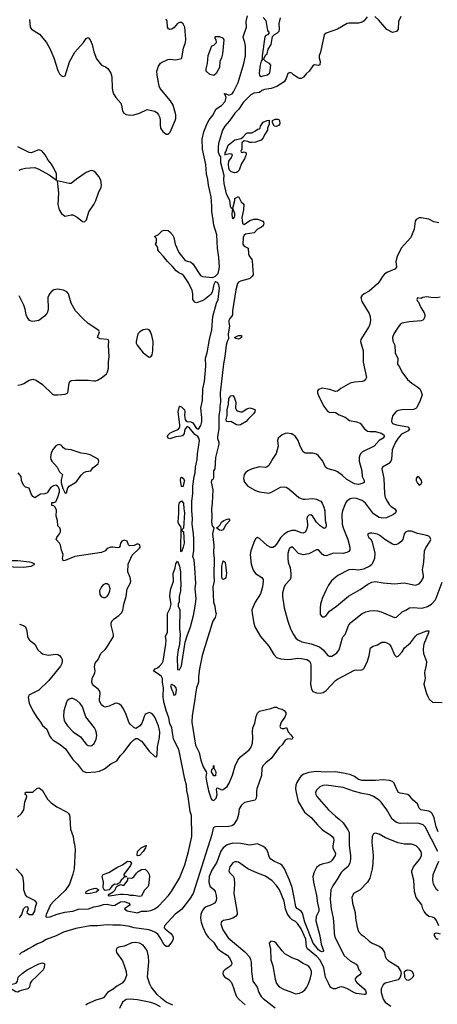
# Model space of a CAD drawing. Header units: inches. Extents: x 2001573 to 2220545, y 644482 to 846830.
# Tile 648 of 656: x 2137150 to 2141540, y 756766 to 767109. Entities that reach past the tile are written whole.
import ezdxf

# ---------------------------------------------------------------- set-up
doc = ezdxf.new("R2010")
doc.units = ezdxf.units.IN
doc.header["$MEASUREMENT"] = 0
for name, color, linetype in [('C1735', 7, 'Continuous'), ('C1736', 7, 'Continuous'), ('C1745', 7, 'Continuous'), ('C1746', 7, 'Continuous')]:
    doc.layers.add(name, color=color, linetype=linetype)

msp = doc.modelspace()

# ---------------------------------------------------------------- linework, layer by layer
at = {"layer": 'C1735', "color": 5}
for points, elevation in [([(2137129, 758731), (2137170, 758771), (2137193, 758810), (2137205, 758890), (2137226, 758950), (2137222, 758962), (2137208, 758970), (2137210, 758994), (2137290, 758994), (2137330, 759034), (2137350, 759042), (2137370, 759031), (2137390, 759011), (2137442, 758922), (2137482, 758882), (2137541, 758841), (2137650, 758784), (2137664, 758770), (2137674, 758754), (2137679, 758730), (2137686, 758606), (2137713, 758530), (2137721, 758470), (2137728, 758448), (2137733, 758393), (2137723, 758190), (2137710, 758135), (2137675, 758030), (2137630, 757962), (2137509, 757851), (2137474, 757810), (2137429, 757710), (2137424, 757690), (2137430, 757683), (2137470, 757684), (2137545, 757715), (2137624, 757736), (2137710, 757746), (2137770, 757766), (2137875, 757770), (2137930, 757789), (2137990, 757800), (2138030, 757815), (2138070, 757817), (2138130, 757806), (2138150, 757807), (2138210, 757842), (2138248, 757848), (2138298, 757830), (2138312, 757810), (2138251, 757770), (2138281, 757750), (2138390, 757729), (2138430, 757745), (2138486, 757746), (2138530, 757753), (2138570, 757770), (2138610, 757797), (2138716, 757910), (2138750, 757957), (2138830, 758090), (2138887, 758230), (2138926, 758370), (2138961, 758530), (2138957, 758750), (2138943, 758790), (2138922, 758950), (2138906, 759010), (2138903, 759070), (2138886, 759130), (2138826, 759430), (2138817, 759457), (2138768, 759550), (2138748, 759670), (2138730, 759715), (2138717, 759777), (2138690, 759852), (2138670, 759929), (2138660, 759990), (2138660, 760000)], 180), ([(2137242, 760000), (2137240, 759990), (2137249, 759930), (2137290, 759848), (2137330, 759784), (2137370, 759730), (2137390, 759694), (2137435, 759655), (2137465, 759585), (2137481, 759561), (2137502, 759542), (2137577, 759497), (2137631, 759451), (2137710, 759339), (2137757, 759290), (2137810, 759219), (2137850, 759201), (2137950, 759207), (2137990, 759214), (2138041, 759239), (2138110, 759292), (2138170, 759324), (2138210, 759381), (2138245, 759415), (2138322, 759518), (2138350, 759546), (2138370, 759558), (2138390, 759558), (2138430, 759531), (2138450, 759511), (2138475, 759470), (2138510, 759427), (2138570, 759371), (2138590, 759366), (2138596, 759390), (2138600, 759470), (2138620, 759570), (2138622, 759630), (2138610, 759693), (2138570, 759783), (2138550, 759812), (2138530, 759826), (2138510, 759830), (2138481, 759819), (2138470, 759810), (2138460, 759790), (2138450, 759755), (2138430, 759714), (2138410, 759689), (2138370, 759664), (2138350, 759673), (2138310, 759709), (2138296, 759730), (2138270, 759810), (2138242, 759870), (2138221, 759901), (2138200, 759920), (2138170, 759930), (2138150, 759927), (2138090, 759899), (2138050, 759888), (2138030, 759894), (2138010, 759911), (2137991, 759950), (2137989, 759971), (2137993, 760000)], 220), ([(2138996, 760000), (2138993, 759970), (2138964, 759796), (2138960, 759730), (2138997, 759490), (2139037, 759410), (2139053, 759330), (2139080, 759260), (2139111, 759210), (2139114, 759194), (2139107, 759153), (2139114, 759110), (2139134, 759010), (2139163, 758923), (2139170, 758915), (2139190, 758908), (2139215, 758930), (2139227, 758970), (2139218, 759022), (2139223, 759037), (2139230, 759042), (2139270, 759019), (2139290, 759023), (2139330, 759056), (2139351, 759090), (2139388, 759172), (2139415, 759270), (2139444, 759330), (2139470, 759367), (2139562, 759438), (2139581, 759459), (2139597, 759510), (2139600, 759570), (2139597, 759630), (2139601, 759670), (2139621, 759719), (2139637, 759790), (2139650, 759826), (2139670, 759844), (2139790, 759872), (2139830, 759886), (2139850, 759886), (2139873, 759873), (2139910, 759867), (2139930, 759854), (2139947, 759830), (2139947, 759810), (2139936, 759784), (2139899, 759730), (2139885, 759685), (2139892, 759672), (2139910, 759665), (2139930, 759662), (2139953, 759673), (2139972, 759630), (2140000, 759596)], 180), ([(2140000, 759551), (2139970, 759555), (2139939, 759541), (2139910, 759493), (2139877, 759463), (2139795, 759350), (2139736, 759304), (2139707, 759273), (2139696, 759244), (2139691, 759169), (2139642, 759030), (2139638, 759010), (2139641, 758959), (2139636, 758930), (2139625, 758910), (2139515, 758885), (2139481, 758859), (2139459, 758821), (2139450, 758759), (2139436, 758710), (2139398, 758650), (2139380, 758640), (2139350, 758634), (2139210, 758630), (2139194, 758626), (2139184, 758616), (2139170, 758550), (2138973, 757930), (2138936, 757870), (2138853, 757767), (2138833, 757747), (2138785, 757715), (2138671, 757590), (2138670, 757570), (2138679, 757559), (2138738, 757510), (2138756, 757490), (2138764, 757470), (2138762, 757450), (2138753, 757427), (2138710, 757375), (2138690, 757373), (2138670, 757392), (2138625, 757470), (2138602, 757502), (2138579, 757519), (2138538, 757538), (2138507, 757547), (2138353, 757570), (2138290, 757588), (2138210, 757598), (2138130, 757596), (2138070, 757602), (2137970, 757592), (2137890, 757592), (2137739, 757561), (2137610, 757524), (2137533, 757487), (2137430, 757448), (2137390, 757424), (2137330, 757399), (2137290, 757372), (2137243, 757350), (2137190, 757317), (2137170, 757311), (2137147, 757290)], 180), ([(2140000, 758032), (2139987, 758070), (2139935, 758190), (2139910, 758224), (2139890, 758240), (2139827, 758267), (2139789, 758290), (2139776, 758310), (2139750, 758385), (2139730, 758409), (2139710, 758423), (2139650, 758451), (2139570, 758437), (2139470, 758455), (2139390, 758458), (2139330, 758442), (2139290, 758411), (2139264, 758376), (2139221, 758259), (2139170, 758175), (2139143, 758110), (2139139, 758050), (2139144, 758024), (2139150, 758009), (2139191, 757971), (2139205, 757950), (2139216, 757910), (2139218, 757870), (2139212, 757848), (2139198, 757830), (2139168, 757812), (2139109, 757790), (2139090, 757776), (2139069, 757750), (2139056, 757710), (2139052, 757670), (2139057, 757630), (2139075, 757575), (2139107, 757507), (2139133, 757473), (2139190, 757417), (2139231, 757351), (2139263, 757323), (2139330, 757284), (2139354, 757254), (2139378, 757210), (2139379, 757190), (2139369, 757170), (2139306, 757130), (2139289, 757110), (2139287, 757090), (2139292, 757070), (2139307, 757050), (2139350, 757026), (2139377, 756997), (2139399, 756939), (2139410, 756894), (2139430, 756848), (2139456, 756816), (2139522, 756762)], 220), ([(2140000, 757667), (2139993, 757673), (2139962, 757722), (2139943, 757770), (2139929, 757850), (2139907, 757910), (2139880, 757970), (2139850, 758013), (2139803, 758063), (2139734, 758114), (2139650, 758144), (2139550, 758190), (2139450, 758258), (2139430, 758264), (2139410, 758264), (2139390, 758252), (2139359, 758210), (2139347, 758170), (2139356, 758150), (2139393, 758113), (2139403, 758090), (2139409, 758030), (2139402, 757930), (2139436, 757730), (2139435, 757710), (2139420, 757690), (2139390, 757671), (2139350, 757658), (2139293, 757647), (2139270, 757632), (2139266, 757610), (2139270, 757590), (2139287, 757550), (2139343, 757463), (2139518, 757318), (2139565, 757265), (2139577, 757237), (2139583, 757210), (2139586, 757110), (2139602, 757010), (2139645, 756945), (2139664, 756890), (2139687, 756850), (2139710, 756826), (2139836, 756730)], 240), ([(2137144, 757676), (2137156, 757684), (2137173, 757710), (2137189, 757770), (2137210, 757791), (2137230, 757794), (2137234, 757790), (2137239, 757770), (2137225, 757730), (2137250, 757711), (2137290, 757711), (2137310, 757746), (2137316, 757790), (2137330, 757834), (2137314, 757854), (2137230, 757897), (2137210, 757918), (2137193, 757970), (2137193, 758033), (2137188, 758090), (2137182, 758110), (2137170, 758130), (2137114, 758190)], 180), ([(2138759, 756759), (2138690, 756789), (2138637, 756830), (2138597, 756870), (2138534, 756950), (2138517, 756977), (2138494, 757050), (2138509, 757211), (2138506, 757270), (2138489, 757330), (2138450, 757386), (2138410, 757410), (2138370, 757415), (2138330, 757413), (2138250, 757378), (2138193, 757367), (2138168, 757352), (2138164, 757330), (2138169, 757310), (2138230, 757223), (2138250, 757175), (2138269, 757111), (2138274, 757070), (2138256, 757024), (2138228, 756990), (2138170, 756956), (2138133, 756927), (2138072, 756890), (2138030, 756836), (2138010, 756827), (2137950, 756811), (2137863, 756770), (2137844, 756756)], 220), ([(2140000, 757263), (2139938, 757298), (2139908, 757328), (2139846, 757410), (2139830, 757424), (2139790, 757429), (2139771, 757410), (2139786, 757346), (2139790, 757232), (2139812, 757170), (2139836, 757030), (2139850, 756986), (2139879, 756950), (2139930, 756923), (2140000, 756897)], 260), ([(2138630, 756739), (2138570, 756770), (2138530, 756786), (2138390, 756815), (2138310, 756822), (2138270, 756816), (2138232, 756788), (2138199, 756721)], 240)]:
    msp.add_lwpolyline(points, dxfattribs=dict(at, elevation=elevation))
for points, elevation in [([(2137690, 759980), (2137670, 759973), (2137650, 759955), (2137641, 759939), (2137615, 759850), (2137611, 759790), (2137617, 759750), (2137627, 759727), (2137653, 759690), (2137714, 759630), (2137790, 759576), (2137850, 759499), (2137870, 759484), (2137890, 759480), (2137910, 759484), (2137934, 759506), (2137956, 759550), (2137960, 759590), (2137956, 759630), (2137948, 759650), (2137937, 759670), (2137847, 759787), (2137809, 759890), (2137785, 759925), (2137750, 759958), (2137710, 759978)], 240), ([(2139190, 759166), (2139168, 759210), (2139170, 759234), (2139186, 759250), (2139186, 759270), (2139190, 759274), (2139192, 759250), (2139211, 759210), (2139210, 759166)], 180), ([(2138390, 758326), (2138384, 758330), (2138387, 758370), (2138427, 758410), (2138475, 758435), (2138482, 758430), (2138476, 758424), (2138474, 758410), (2138447, 758370), (2138410, 758329)], 180), ([(2138250, 758114), (2138270, 758114), (2138274, 758106), (2138250, 758106), (2138242, 758090), (2138218, 758070), (2138198, 758042), (2138174, 758030), (2138174, 758026), (2138150, 758028), (2138122, 758010), (2138090, 757968), (2138050, 757962), (2138038, 757970), (2138029, 757989), (2138030, 758050), (2138017, 758110), (2138029, 758130), (2138088, 758152), (2138170, 758203), (2138230, 758230), (2138285, 758270), (2138310, 758267), (2138324, 758250), (2138315, 758225), (2138245, 758130)], 180), ([(2138410, 757899), (2138350, 757910), (2138310, 757909), (2138290, 757917), (2138239, 757919), (2138210, 757920), (2138090, 757902), (2138082, 757910), (2138090, 757922), (2138133, 757947), (2138153, 757970), (2138164, 757996), (2138174, 758006), (2138210, 758025), (2138230, 758018), (2138250, 758018), (2138288, 758070), (2138286, 758094), (2138330, 758092), (2138350, 758105), (2138377, 758143), (2138397, 758163), (2138430, 758181), (2138470, 758185), (2138497, 758157), (2138510, 758130), (2138515, 758110), (2138506, 758014), (2138499, 758001), (2138459, 757961), (2138430, 757904)], 180), ([(2137867, 757927), (2137846, 757930), (2137849, 757950), (2137882, 757970), (2137930, 757983), (2137950, 757985), (2137982, 757970), (2137954, 757946), (2137890, 757929)], 180), ([(2137130, 756893), (2137110, 756899), (2137065, 756925), (2137050, 756950), (2137057, 756970), (2137070, 756979), (2137114, 756990), (2137126, 757010), (2137135, 757050), (2137175, 757090), (2137230, 757130), (2137350, 757193), (2137390, 757201), (2137411, 757191), (2137407, 757150), (2137397, 757130), (2137330, 757061), (2137273, 757010), (2137259, 756990), (2137252, 756948), (2137235, 756930), (2137167, 756913), (2137150, 756903)], 180)]:
    msp.add_lwpolyline(points, close=True, dxfattribs=dict(at, elevation=elevation))
at = {"layer": 'C1736', "color": 5}
for points, elevation in [([(2137255, 767110), (2137260, 767030), (2137276, 767010), (2137357, 766957), (2137431, 766871), (2137466, 766806), (2137509, 766710), (2137550, 766576), (2137570, 766541), (2137590, 766518), (2137610, 766511), (2137630, 766521), (2137674, 766666), (2137731, 766769), (2137821, 766870), (2137850, 766911), (2137870, 766922), (2137890, 766898), (2137913, 766850), (2137930, 766770), (2137958, 766698), (2138011, 766631), (2138053, 766613), (2138076, 766596), (2138108, 766548), (2138119, 766510), (2138124, 766390), (2138130, 766350), (2138138, 766330), (2138162, 766290), (2138213, 766233), (2138221, 766210), (2138232, 766151), (2138246, 766126), (2138270, 766114), (2138310, 766107), (2138350, 766110), (2138410, 766126), (2138490, 766164), (2138570, 766148), (2138594, 766130), (2138611, 766110), (2138622, 766082), (2138628, 766050), (2138626, 766006), (2138631, 765970), (2138655, 765935), (2138690, 765907), (2138710, 765906), (2138733, 765927), (2138785, 766050), (2138790, 766070), (2138790, 766110), (2138762, 766210), (2138737, 766257), (2138626, 766386), (2138617, 766410), (2138594, 766526), (2138592, 766570), (2138610, 766621), (2138630, 766651), (2138641, 766659), (2138709, 766691), (2138730, 766693), (2138792, 766688), (2138850, 766703), (2138856, 766710), (2138872, 766810), (2138892, 766870), (2138897, 766903), (2138885, 767030), (2138870, 767067), (2138850, 767079), (2138830, 767079), (2138810, 767070), (2138773, 767027), (2138750, 767010), (2138730, 767006), (2138713, 767013), (2138704, 767030), (2138700, 767090), (2138690, 767113)], 220), ([(2138660, 760000), (2138662, 760090), (2138650, 760148), (2138650, 760190), (2138640, 760210), (2138625, 760225), (2138558, 760270), (2138576, 760290), (2138599, 760301), (2138621, 760319), (2138648, 760350), (2138658, 760370), (2138688, 760550), (2138690, 760590), (2138683, 760630), (2138705, 760675), (2138705, 760870), (2138732, 760928), (2138741, 760970), (2138730, 761050), (2138733, 761093), (2138740, 761130), (2138767, 761210), (2138765, 761290), (2138784, 761350), (2138790, 761394), (2138810, 761422), (2138830, 761370), (2138842, 761310), (2138839, 761230), (2138845, 761190), (2138839, 761110), (2138828, 761050), (2138825, 760995), (2138817, 760970), (2138817, 760950), (2138832, 760910), (2138830, 760710), (2138837, 760650), (2138829, 760551), (2138815, 760490), (2138807, 760413), (2138810, 760282), (2138830, 760281), (2138850, 760323), (2138891, 760570), (2138910, 760636), (2138945, 760730), (2138979, 760850), (2139000, 760970), (2139005, 761030), (2138994, 761130), (2139001, 761190), (2138993, 761350), (2138983, 761430), (2138971, 761470), (2138980, 761530), (2138980, 761650), (2138977, 761710), (2138962, 761810), (2138966, 761870), (2138961, 761950), (2138961, 762050), (2138971, 762130), (2138970, 762210), (2138984, 762310), (2138996, 762350), (2139000, 762410), (2139016, 762490), (2139020, 762550), (2139039, 762690), (2139034, 762714), (2139023, 762730), (2138990, 762753), (2138930, 762824), (2138910, 762835), (2138890, 762810), (2138881, 762790), (2138878, 762762), (2138861, 762739), (2138847, 762733), (2138790, 762728), (2138730, 762706), (2138712, 762712), (2138705, 762730), (2138712, 762750), (2138730, 762765), (2138770, 762786), (2138817, 762803), (2138832, 762828), (2138834, 762854), (2138815, 762990), (2138830, 763051), (2138850, 763042), (2138883, 763010), (2138887, 762990), (2138883, 762950), (2138891, 762910), (2138898, 762898), (2138910, 762887), (2138950, 762885), (2138970, 762875), (2139010, 762815), (2139030, 762807), (2139053, 762847), (2139064, 762890), (2139065, 762930), (2139055, 763030), (2139071, 763110), (2139075, 763230), (2139093, 763310), (2139107, 763470), (2139105, 763555), (2139120, 763610), (2139144, 763750), (2139170, 763850), (2139181, 763990), (2139219, 764130), (2139237, 764170), (2139252, 764290), (2139244, 764324), (2139230, 764347), (2139210, 764357), (2139206, 764354), (2139191, 764329), (2139174, 764246), (2139158, 764222), (2139090, 764167), (2139070, 764156), (2139010, 764136), (2138990, 764142), (2138972, 764170), (2138971, 764230), (2138964, 764264), (2138924, 764344), (2138877, 764417), (2138855, 764435), (2138823, 764450), (2138795, 764470), (2138757, 764517), (2138703, 764570), (2138663, 764623), (2138617, 764670), (2138604, 764690), (2138604, 764710), (2138593, 764733), (2138578, 764750), (2138588, 764770), (2138588, 764810), (2138566, 764830), (2138609, 764851), (2138648, 764890), (2138670, 764899), (2138710, 764895), (2138730, 764881), (2138757, 764850), (2138770, 764822), (2138785, 764750), (2138822, 764662), (2138890, 764581), (2138910, 764571), (2138947, 764567), (2138970, 764546), (2139050, 764423), (2139071, 764411), (2139178, 764402), (2139210, 764415), (2139236, 764444), (2139245, 764475), (2139249, 764510), (2139242, 764610), (2139228, 764710), (2139223, 764850), (2139192, 764950), (2139179, 765030), (2139171, 765090), (2139171, 765151), (2139164, 765250), (2139135, 765370), (2139129, 765430), (2139115, 765490), (2139107, 765587), (2139073, 765750), (2139067, 765853), (2139086, 765930), (2139122, 766018), (2139143, 766057), (2139183, 766110), (2139211, 766169), (2139270, 766209), (2139310, 766250), (2139321, 766290), (2139305, 766325), (2139298, 766330), (2139310, 766334), (2139350, 766316), (2139384, 766330), (2139399, 766350), (2139445, 766450), (2139506, 766650), (2139523, 766730), (2139523, 766830), (2139518, 766870), (2139503, 766910), (2139500, 766930), (2139533, 767030), (2139531, 767090), (2139546, 767150)], 180), ([(2139711, 767131), (2139739, 767099), (2139755, 766995), (2139771, 766970), (2139756, 766950), (2139738, 766942), (2139727, 766930), (2139698, 766730), (2139699, 766690), (2139690, 766675), (2139679, 766630), (2139668, 766550), (2139670, 766523), (2139690, 766513), (2139710, 766518), (2139755, 766530), (2139781, 766550), (2139791, 766630), (2139776, 766650), (2139738, 766670), (2139718, 766690), (2139721, 766710), (2139739, 766741), (2139750, 766751), (2139762, 766798), (2139795, 766850), (2139807, 766933), (2139827, 766953), (2139861, 766970), (2139876, 766990), (2139880, 767010), (2139877, 767070), (2139891, 767130)], 180), ([(2140000, 766552), (2139990, 766556), (2139970, 766543), (2139950, 766491), (2139930, 766458), (2139852, 766408), (2139794, 766386), (2139725, 766375), (2139696, 766364), (2139670, 766344), (2139610, 766336), (2139580, 766320), (2139500, 766240), (2139452, 766168), (2139410, 766128), (2139355, 766045), (2139307, 765990), (2139283, 765950), (2139240, 765810), (2139236, 765770), (2139238, 765718), (2139250, 765682), (2139260, 765670), (2139262, 765610), (2139297, 765477), (2139293, 765430), (2139297, 765390), (2139319, 765279), (2139354, 765214), (2139363, 765150), (2139370, 765135), (2139387, 765127), (2139379, 765070), (2139385, 765030), (2139390, 765020), (2139398, 765022), (2139407, 765033), (2139410, 765050), (2139410, 765070), (2139392, 765130), (2139413, 765210), (2139410, 765230), (2139451, 765251), (2139477, 765197), (2139505, 765170), (2139503, 765110), (2139486, 765030), (2139492, 764970), (2139510, 764958), (2139570, 764999), (2139610, 765012), (2139650, 765012), (2139710, 764992), (2139715, 764970), (2139710, 764945), (2139692, 764928), (2139650, 764910), (2139616, 764870), (2139525, 764855), (2139510, 764846), (2139498, 764822), (2139497, 764750), (2139511, 764730), (2139552, 764710), (2139556, 764650), (2139564, 764630), (2139590, 764591), (2139595, 764575), (2139603, 764430), (2139591, 764410), (2139568, 764390), (2139550, 764382), (2139470, 764363), (2139450, 764353), (2139441, 764339), (2139422, 764270), (2139388, 764050), (2139386, 764010), (2139376, 763990), (2139358, 763970), (2139349, 763950), (2139347, 763927), (2139355, 763890), (2139343, 763810), (2139345, 763755), (2139330, 763730), (2139319, 763690), (2139308, 763570), (2139293, 763493), (2139258, 763190), (2139261, 763090), (2139255, 763050), (2139254, 763006), (2139242, 762950), (2139243, 762810), (2139231, 762730), (2139231, 762710), (2139243, 762670), (2139244, 762650), (2139209, 762510), (2139201, 762390), (2139189, 762370), (2139187, 762293), (2139180, 762280), (2139170, 762275), (2139164, 762250), (2139182, 762170), (2139175, 762030), (2139166, 761970), (2139169, 761890), (2139165, 761830), (2139172, 761792), (2139192, 761770), (2139178, 761710), (2139192, 761590), (2139188, 761510), (2139193, 761450), (2139190, 761270), (2139193, 761210), (2139181, 761150), (2139189, 760990), (2139202, 760950), (2139208, 760890), (2139216, 760870), (2139206, 760830), (2139180, 760790), (2139173, 760770), (2139070, 760430), (2139041, 760290), (2139030, 760210), (2139030, 760150), (2139008, 760090), (2138997, 760023), (2138996, 760000)], 180), ([(2137144, 765530), (2137170, 765539), (2137212, 765548), (2137310, 765557), (2137350, 765540), (2137459, 765479), (2137536, 765424), (2137539, 765490), (2137510, 765549), (2137485, 765590), (2137450, 765633), (2137417, 765690), (2137382, 765730), (2137350, 765741), (2137270, 765712), (2137250, 765714), (2137130, 765775)], 220), ([(2137130, 763271), (2137170, 763278), (2137193, 763287), (2137250, 763324), (2137290, 763333), (2137323, 763323), (2137390, 763277), (2137496, 763176), (2137510, 763170), (2137550, 763167), (2137630, 763177), (2137655, 763190), (2137670, 763290), (2137679, 763310), (2137690, 763319), (2137736, 763324), (2137870, 763323), (2137930, 763314), (2137950, 763316), (2137970, 763323), (2138012, 763348), (2138043, 763370), (2138063, 763390), (2138074, 763410), (2138084, 763450), (2138083, 763510), (2138092, 763570), (2138085, 763690), (2138089, 763730), (2138085, 763745), (2138071, 763751), (2137997, 763757), (2137970, 763770), (2137989, 763830), (2137983, 763843), (2137870, 763917), (2137813, 763970), (2137738, 764050), (2137692, 764130), (2137663, 764230), (2137647, 764250), (2137610, 764269), (2137550, 764277), (2137510, 764270), (2137490, 764258), (2137463, 764230), (2137447, 764190), (2137449, 764070), (2137443, 764037), (2137436, 764024), (2137410, 763996), (2137350, 763950), (2137290, 763938), (2137270, 763941), (2137254, 763950), (2137230, 763984), (2137220, 764010), (2137208, 764070), (2137195, 764110), (2137145, 764210)], 220), ([(2140000, 762760), (2139970, 762766), (2139939, 762761), (2139910, 762748), (2139890, 762736), (2139868, 762712), (2139861, 762690), (2139867, 762630), (2139847, 762553), (2139810, 762499), (2139770, 762425), (2139750, 762412), (2139730, 762406), (2139670, 762413), (2139594, 762390), (2139548, 762370), (2139524, 762350), (2139510, 762330), (2139502, 762290), (2139513, 762250), (2139550, 762210), (2139630, 762162), (2139671, 762150), (2139770, 762136), (2139790, 762142), (2139890, 762198), (2139930, 762201), (2139950, 762198), (2139970, 762188), (2140000, 762163)], 220), ([(2137993, 760000), (2137997, 760030), (2137994, 760054), (2137977, 760077), (2137930, 760110), (2137915, 760130), (2137909, 760150), (2137914, 760190), (2137942, 760250), (2137944, 760270), (2137937, 760310), (2137945, 760350), (2137974, 760390), (2138002, 760450), (2138050, 760493), (2138063, 760510), (2138136, 760630), (2138136, 760650), (2138112, 760750), (2138112, 760770), (2138118, 760790), (2138143, 760817), (2138193, 760850), (2138221, 760879), (2138236, 760904), (2138245, 760970), (2138268, 761050), (2138280, 761130), (2138312, 761188), (2138317, 761210), (2138312, 761250), (2138288, 761310), (2138290, 761390), (2138334, 761486), (2138410, 761558), (2138415, 761570), (2138413, 761593), (2138390, 761603), (2138354, 761586), (2138303, 761583), (2138293, 761593), (2138279, 761630), (2138250, 761643), (2138224, 761630), (2138211, 761610), (2138203, 761577), (2138195, 761565), (2138177, 761563), (2138130, 761570), (2138110, 761568), (2138070, 761554), (2138048, 761530), (2138010, 761513), (2137730, 761472), (2137630, 761429), (2137606, 761426), (2137599, 761450), (2137606, 761490), (2137590, 761538), (2137580, 761590), (2137570, 761610), (2137535, 761650), (2137541, 761670), (2137569, 761710), (2137578, 761730), (2137578, 761750), (2137572, 761770), (2137552, 761792), (2137549, 761850), (2137535, 761895), (2137536, 761956), (2137524, 761990), (2137510, 762004), (2137490, 762005), (2137487, 762013), (2137490, 762038), (2137510, 762038), (2137530, 762045), (2137550, 762092), (2137569, 762150), (2137569, 762170), (2137558, 762198), (2137549, 762210), (2137530, 762218), (2137506, 762214), (2137476, 762190), (2137441, 762139), (2137414, 762130), (2137370, 762125), (2137310, 762085), (2137290, 762101), (2137272, 762130), (2137250, 762189), (2137210, 762199), (2137190, 762221), (2137170, 762270), (2137166, 762310), (2137134, 762350)], 220), ([(2140000, 761740), (2139970, 761729), (2139930, 761705), (2139911, 761689), (2139892, 761668), (2139850, 761600), (2139830, 761576), (2139810, 761564), (2139790, 761566), (2139750, 761587), (2139670, 761661), (2139650, 761670), (2139630, 761656), (2139610, 761616), (2139579, 761530), (2139573, 761490), (2139584, 761390), (2139605, 761325), (2139630, 761290), (2139694, 761250), (2139708, 761230), (2139710, 761210), (2139704, 761150), (2139683, 761077), (2139624, 760990), (2139592, 760910), (2139593, 760870), (2139610, 760770), (2139623, 760730), (2139683, 760630), (2139768, 760530), (2139821, 760441), (2139850, 760410), (2139896, 760396), (2139970, 760390), (2140000, 760391)], 220), ([(2140000, 761566), (2139990, 761562), (2139984, 761550), (2139970, 761502), (2139968, 761450), (2139974, 761410), (2139993, 761350), (2140000, 761291)], 240), ([(2140000, 761249), (2139992, 761230), (2139945, 761175), (2139931, 761150), (2139914, 761090), (2139912, 761050), (2139930, 760930), (2139969, 760790), (2139997, 760710), (2140000, 760705)], 240), ([(2137150, 760760), (2137190, 760745), (2137210, 760730), (2137227, 760690), (2137234, 760630), (2137244, 760604), (2137253, 760590), (2137308, 760550), (2137342, 760490), (2137377, 760457), (2137390, 760448), (2137450, 760435), (2137530, 760444), (2137550, 760441), (2137570, 760430), (2137588, 760410), (2137597, 760390), (2137596, 760370), (2137593, 760347), (2137580, 760320), (2137455, 760165), (2137353, 760067), (2137245, 760015), (2137242, 760000)], 220)]:
    msp.add_lwpolyline(points, dxfattribs=dict(at, elevation=elevation))
for points, elevation in [([(2139190, 766522), (2139150, 766535), (2139110, 766568), (2139110, 766594), (2139123, 766650), (2139130, 766734), (2139170, 766834), (2139190, 766842), (2139218, 766870), (2139216, 766896), (2139206, 766910), (2139206, 766930), (2139210, 766934), (2139250, 766932), (2139290, 766914), (2139297, 766897), (2139283, 766750), (2139273, 766710), (2139254, 766670), (2139250, 766608), (2139217, 766543)], 180), ([(2139570, 765818), (2139550, 765828), (2139510, 765835), (2139486, 765814), (2139485, 765750), (2139482, 765738), (2139474, 765730), (2139478, 765718), (2139490, 765714), (2139510, 765722), (2139530, 765712), (2139531, 765690), (2139523, 765677), (2139514, 765646), (2139481, 765599), (2139456, 765530), (2139441, 765510), (2139430, 765505), (2139410, 765502), (2139374, 765510), (2139356, 765530), (2139347, 765550), (2139345, 765590), (2139350, 765622), (2139378, 765662), (2139386, 765690), (2139376, 765696), (2139359, 765699), (2139306, 765690), (2139309, 765691), (2139309, 765709), (2139318, 765722), (2139343, 765790), (2139410, 765846), (2139478, 765862), (2139501, 765879), (2139530, 765914), (2139540, 765920), (2139590, 765922), (2139630, 765942), (2139650, 765958), (2139670, 765962), (2139678, 765970), (2139682, 765990), (2139710, 766031), (2139750, 766051), (2139772, 766052), (2139774, 766010), (2139754, 765970), (2139754, 765950), (2139722, 765898), (2139710, 765868), (2139690, 765842), (2139630, 765822), (2139590, 765818)], 180), ([(2139850, 765988), (2139826, 765990), (2139806, 766030), (2139806, 766050), (2139836, 766064), (2139864, 766064), (2139878, 766058), (2139882, 766050), (2139884, 766016), (2139870, 765998)], 180), ([(2137910, 765524), (2137890, 765523), (2137850, 765504), (2137746, 765434), (2137710, 765401), (2137690, 765389), (2137669, 765389), (2137544, 765416), (2137559, 765290), (2137551, 765169), (2137567, 765110), (2137590, 765073), (2137610, 765054), (2137630, 765045), (2137690, 765060), (2137710, 765058), (2137755, 765035), (2137810, 764990), (2137830, 764985), (2137853, 765007), (2137877, 765090), (2137930, 765168), (2137951, 765209), (2137980, 765290), (2138008, 765350), (2138012, 765370), (2138003, 765423), (2137983, 765463), (2137950, 765502), (2137930, 765517)], 220), ([(2138490, 763857), (2138450, 763852), (2138412, 763830), (2138393, 763810), (2138374, 763730), (2138375, 763710), (2138385, 763690), (2138450, 763610), (2138510, 763565), (2138530, 763567), (2138544, 763590), (2138550, 763630), (2138552, 763730), (2138541, 763790), (2138526, 763830), (2138510, 763850)], 220), ([(2139450, 763753), (2139421, 763761), (2139409, 763770), (2139450, 763790), (2139473, 763793), (2139482, 763790), (2139483, 763770), (2139470, 763762)], 180), ([(2139470, 762991), (2139490, 762991), (2139538, 763022), (2139570, 763031), (2139603, 763023), (2139626, 763010), (2139622, 762990), (2139608, 762970), (2139550, 762908), (2139530, 762890), (2139470, 762855), (2139450, 762849), (2139430, 762852), (2139370, 762887), (2139350, 762885), (2139324, 762890), (2139322, 762910), (2139332, 762950), (2139330, 763010), (2139344, 763070), (2139347, 763130), (2139370, 763158), (2139390, 763162), (2139405, 763145), (2139423, 763090), (2139420, 763030), (2139429, 763009), (2139440, 763000)], 180), ([(2137570, 762647), (2137550, 762644), (2137530, 762631), (2137501, 762599), (2137482, 762558), (2137473, 762510), (2137478, 762490), (2137490, 762472), (2137543, 762410), (2137570, 762361), (2137601, 762330), (2137585, 762275), (2137585, 762245), (2137603, 762183), (2137630, 762134), (2137642, 762138), (2137655, 762190), (2137669, 762210), (2137730, 762243), (2137750, 762260), (2137795, 762325), (2137826, 762354), (2137850, 762363), (2137897, 762370), (2137920, 762400), (2137975, 762445), (2137984, 762470), (2137974, 762494), (2137890, 762537), (2137850, 762549), (2137797, 762557), (2137690, 762590), (2137630, 762598), (2137611, 762610), (2137590, 762636)], 220), ([(2138850, 762206), (2138849, 762230), (2138839, 762270), (2138844, 762296), (2138850, 762302), (2138870, 762294), (2138882, 762270), (2138871, 762230), (2138870, 762206)], 180), ([(2138850, 761518), (2138844, 761524), (2138843, 761543), (2138849, 761769), (2138844, 761784), (2138823, 761810), (2138815, 761830), (2138824, 761930), (2138822, 762010), (2138830, 762036), (2138850, 762056), (2138871, 762031), (2138875, 761970), (2138884, 761930), (2138871, 761769), (2138854, 761750), (2138858, 761738), (2138870, 761734), (2138871, 761731), (2138879, 761610), (2138870, 761568)], 180), ([(2139270, 761744), (2139250, 761748), (2139219, 761770), (2139230, 761776), (2139256, 761804), (2139272, 761830), (2139295, 761850), (2139330, 761864), (2139350, 761865), (2139358, 761850), (2139316, 761804), (2139290, 761749)], 180), ([(2137055, 761425), (2137030, 761421), (2137010, 761410), (2137012, 761390), (2137022, 761382), (2137049, 761369), (2137081, 761361), (2137190, 761357), (2137270, 761368), (2137308, 761390), (2137283, 761403), (2137252, 761412), (2137130, 761424)], 240), ([(2139290, 761229), (2139280, 761240), (2139275, 761255), (2139274, 761350), (2139274, 761370), (2139290, 761425), (2139310, 761410), (2139325, 761290), (2139317, 761250), (2139310, 761239)], 180), ([(2138070, 761184), (2138050, 761184), (2138028, 761172), (2138009, 761150), (2137990, 761110), (2137993, 761070), (2138008, 761050), (2138030, 761041), (2138050, 761041), (2138070, 761052), (2138084, 761070), (2138098, 761110), (2138100, 761130), (2138096, 761156), (2138090, 761170)], 240), ([(2138750, 760129), (2138740, 760120), (2138736, 760110), (2138748, 760070), (2138759, 760050), (2138770, 760012), (2138790, 760021), (2138798, 760070), (2138794, 760090), (2138776, 760110), (2138759, 760119)], 180)]:
    msp.add_lwpolyline(points, close=True, dxfattribs=dict(at, elevation=elevation))
at = {"layer": 'C1745', "color": 5}
for points, elevation in [([(2141441, 760000), (2141455, 759970), (2141490, 759941), (2141590, 759938)], 220), ([(2140000, 759596), (2140021, 759570), (2140019, 759561), (2140011, 759549), (2140000, 759551)], 180), ([(2141550, 758577), (2141526, 758630), (2141505, 758725), (2141486, 758770), (2141470, 758785), (2141450, 758795), (2141367, 758810), (2141350, 758827), (2141330, 758872), (2141285, 758910), (2141252, 758952), (2141231, 758971), (2141150, 758984), (2141133, 758993), (2141110, 759030), (2141088, 759088), (2141068, 759108), (2141037, 759117), (2140970, 759124), (2140890, 759118), (2140750, 759117), (2140710, 759128), (2140670, 759159), (2140630, 759178), (2140572, 759192), (2140470, 759208), (2140364, 759204), (2140268, 759212), (2140190, 759203), (2140136, 759184), (2140110, 759165), (2140090, 759142), (2140063, 759097), (2140054, 759070), (2140051, 759030), (2140055, 758990), (2140076, 758896), (2140144, 758784), (2140215, 758730), (2140281, 758650), (2140325, 758605), (2140347, 758587), (2140411, 758551), (2140435, 758530), (2140447, 758510), (2140451, 758490), (2140440, 758430), (2140443, 758410), (2140469, 758350), (2140467, 758330), (2140430, 758276), (2140416, 758264), (2140390, 758253), (2140330, 758240), (2140307, 758230), (2140270, 758204), (2140244, 758156), (2140233, 758110), (2140238, 758050), (2140269, 757910), (2140279, 757830), (2140296, 757770), (2140296, 757744), (2140268, 757690), (2140264, 757644), (2140306, 757486), (2140319, 757399), (2140342, 757330), (2140339, 757321), (2140330, 757317), (2140310, 757324), (2140290, 757337), (2140234, 757410), (2140147, 757630), (2140124, 757724), (2140110, 757745), (2140070, 757768), (2140054, 757790), (2140037, 757890), (2140014, 757994), (2140000, 758032)], 220), ([(2141546, 758370), (2141412, 758632), (2141390, 758652), (2141350, 758664), (2141230, 758670), (2141150, 758664), (2141110, 758676), (2141067, 758710), (2141010, 758810), (2140951, 758891), (2140930, 758910), (2140870, 758948), (2140830, 758966), (2140750, 758981), (2140670, 759002), (2140550, 759045), (2140370, 759069), (2140335, 759065), (2140306, 759050), (2140270, 759015), (2140261, 758990), (2140264, 758970), (2140273, 758950), (2140395, 758810), (2140470, 758742), (2140510, 758712), (2140550, 758672), (2140599, 758599), (2140612, 758570), (2140615, 758435), (2140629, 758330), (2140628, 758290), (2140621, 758250), (2140601, 758210), (2140550, 758173), (2140528, 758152), (2140485, 758075), (2140440, 758010), (2140422, 757970), (2140413, 757870), (2140425, 757770), (2140444, 757670), (2140453, 757590), (2140454, 757510), (2140464, 757470), (2140560, 757280), (2140623, 757223), (2140687, 757187), (2140700, 757170), (2140716, 757130), (2140732, 757110), (2140735, 757090), (2140725, 757075), (2140690, 757050), (2140674, 757030), (2140682, 757010), (2140695, 756995), (2140770, 756929), (2140785, 756910), (2140793, 756887), (2140786, 756870), (2140770, 756868), (2140690, 756880), (2140670, 756887), (2140590, 756934), (2140550, 756948), (2140529, 756951), (2140512, 756948), (2140470, 756930), (2140450, 756930), (2140422, 756942), (2140410, 756957), (2140397, 756990), (2140365, 757050), (2140346, 757150), (2140307, 757230), (2140272, 757270), (2140176, 757350), (2140166, 757370), (2140158, 757450), (2140110, 757559), (2140070, 757616), (2140050, 757635), (2140015, 757655), (2140000, 757667)], 240), ([(2141555, 757590), (2141530, 757645), (2141512, 757672), (2141490, 757682), (2141450, 757688), (2141430, 757705), (2141402, 757742), (2141388, 757768), (2141376, 757810), (2141319, 757890), (2141299, 757950), (2141292, 758072), (2141272, 758150), (2141273, 758170), (2141290, 758212), (2141353, 758287), (2141373, 758327), (2141374, 758350), (2141369, 758369), (2141350, 758398), (2141316, 758430), (2141290, 758442), (2141270, 758447), (2141190, 758450), (2141130, 758463), (2140996, 758516), (2140930, 758555), (2140890, 758563), (2140870, 758556), (2140855, 758530), (2140850, 758470), (2140865, 758330), (2140862, 758250), (2140854, 758190), (2140829, 758090), (2140805, 758050), (2140730, 757968), (2140660, 757930), (2140643, 757890), (2140648, 757830), (2140676, 757730), (2140681, 757670), (2140697, 757577), (2140710, 757530), (2140738, 757498), (2140770, 757477), (2140823, 757430), (2140856, 757410), (2140930, 757377), (2140956, 757356), (2140985, 757310), (2140993, 757270), (2141004, 757244), (2141025, 757225), (2141124, 757164), (2141158, 757110), (2141160, 757090), (2141149, 757050), (2141130, 757022), (2140990, 756990), (2140969, 756970), (2140951, 756929), (2140948, 756890), (2140970, 756819), (2140990, 756790), (2141050, 756746)], 260), ([(2141550, 757959), (2141533, 757973), (2141500, 758030), (2141492, 758070), (2141496, 758130), (2141555, 758270)], 240), ([(2141550, 757452), (2141530, 757452), (2141519, 757470), (2141510, 757490), (2141510, 757511), (2141530, 757516), (2141570, 757507)], 260), ([(2140000, 756897), (2140050, 756878), (2140090, 756882), (2140123, 756897), (2140150, 756921), (2140170, 756947), (2140184, 756976), (2140203, 757030), (2140216, 757090), (2140216, 757110), (2140205, 757145), (2140190, 757165), (2140170, 757179), (2140130, 757194), (2140070, 757232), (2140027, 757247), (2140000, 757263)], 260)]:
    msp.add_lwpolyline(points, dxfattribs=dict(at, elevation=elevation))
at = {"layer": 'C1745', "color": 5, "elevation": 260}
msp.add_lwpolyline([(2141230, 757018), (2141221, 757021), (2141209, 757029), (2141200, 757050), (2141196, 757110), (2141210, 757122), (2141230, 757130), (2141250, 757126), (2141273, 757113), (2141287, 757090), (2141288, 757070), (2141282, 757050), (2141250, 757023)], close=True, dxfattribs=at)
at = {"layer": 'C1746', "color": 5}
for points, elevation in [([(2140801, 767139), (2140770, 767098), (2140750, 767084), (2140710, 767074), (2140610, 767072), (2140592, 767068), (2140490, 767010), (2140370, 766968), (2140352, 766950), (2140346, 766934), (2140313, 766767), (2140299, 766730), (2140298, 766710), (2140308, 766670), (2140304, 766636), (2140291, 766629), (2140250, 766634), (2140230, 766624), (2140192, 766568), (2140160, 766540), (2140134, 766506), (2140110, 766492), (2140090, 766491), (2140070, 766501), (2140029, 766529), (2140010, 766548), (2140000, 766552)], 180), ([(2141158, 767142), (2141131, 767090), (2141130, 767010), (2141110, 766986), (2141070, 766975), (2141010, 767005), (2140925, 767105), (2140883, 767143)], 180), ([(2141555, 764975), (2141504, 764984), (2141450, 765013), (2141371, 765029), (2141350, 765026), (2141318, 765010), (2141306, 764994), (2141295, 764910), (2141260, 764820), (2141161, 764710), (2141119, 764621), (2141103, 764570), (2141110, 764509), (2141093, 764490), (2141010, 764452), (2140985, 764435), (2140963, 764410), (2140930, 764356), (2140910, 764335), (2140823, 764257), (2140770, 764230), (2140746, 764210), (2140737, 764190), (2140748, 764150), (2140822, 764022), (2140835, 763990), (2140837, 763950), (2140832, 763910), (2140825, 763890), (2140737, 763750), (2140732, 763730), (2140762, 763630), (2140761, 763510), (2140794, 763350), (2140790, 763335), (2140770, 763317), (2140750, 763310), (2140670, 763302), (2140625, 763290), (2140526, 763234), (2140490, 763207), (2140470, 763205), (2140410, 763224), (2140330, 763238), (2140290, 763224), (2140279, 763210), (2140279, 763190), (2140293, 763150), (2140348, 763050), (2140370, 763015), (2140390, 762994), (2140410, 762984), (2140450, 762987), (2140470, 762982), (2140510, 762960), (2140570, 762935), (2140618, 762898), (2140690, 762885), (2140730, 762870), (2140776, 762810), (2140807, 762787), (2140830, 762783), (2140890, 762783), (2140950, 762767), (2140977, 762750), (2140981, 762730), (2140970, 762713), (2140930, 762690), (2140877, 762630), (2140755, 762570), (2140732, 762550), (2140724, 762536), (2140718, 762510), (2140718, 762470), (2140745, 762370), (2140749, 762310), (2140772, 762270), (2140770, 762246), (2140750, 762236), (2140710, 762226), (2140670, 762233), (2140590, 762278), (2140542, 762322), (2140490, 762360), (2140470, 762371), (2140394, 762390), (2140378, 762398), (2140366, 762410), (2140338, 762470), (2140290, 762528), (2140270, 762544), (2140230, 762557), (2140150, 762556), (2140130, 762570), (2140098, 762630), (2140076, 762690), (2140051, 762730), (2140010, 762758), (2140000, 762760)], 220), ([(2141570, 764193), (2141530, 764186), (2141470, 764190), (2141430, 764198), (2141388, 764192), (2141370, 764182), (2141330, 764188), (2141324, 764170), (2141330, 764152), (2141341, 764141), (2141365, 764085), (2141403, 764030), (2141410, 764010), (2141410, 763990), (2141398, 763962), (2141388, 763952), (2141370, 763946), (2141245, 763935), (2141170, 763920), (2141150, 763907), (2141120, 763870), (2141082, 763810), (2141069, 763770), (2141073, 763733), (2141092, 763690), (2141097, 763610), (2141124, 763550), (2141122, 763490), (2141142, 763462), (2141168, 763410), (2141228, 763330), (2141273, 763290), (2141334, 763250), (2141355, 763230), (2141368, 763210), (2141379, 763170), (2141359, 763110), (2141324, 763036), (2141315, 763025), (2141290, 763016), (2141170, 763012), (2141130, 763003), (2141108, 762992), (2141085, 762970), (2141073, 762950), (2141062, 762918), (2141060, 762890), (2141070, 762867), (2141110, 762852), (2141230, 762831), (2141246, 762810), (2141233, 762790), (2141165, 762755), (2141127, 762713), (2141102, 762670), (2141067, 762590), (2141057, 762490), (2141050, 762470), (2141030, 762448), (2140964, 762410), (2140957, 762390), (2140978, 762290), (2140986, 762130), (2140993, 762090), (2141012, 762050), (2141035, 762015), (2141056, 761996), (2141095, 761970), (2141106, 761950), (2141102, 761930), (2141078, 761910), (2141005, 761875), (2140970, 761873), (2140930, 761881), (2140870, 761919), (2140785, 762030), (2140750, 762059), (2140690, 762080), (2140658, 762082), (2140625, 762075), (2140589, 762051), (2140574, 762030), (2140542, 761950), (2140535, 761910), (2140541, 761810), (2140549, 761770), (2140598, 761650), (2140620, 761570), (2140619, 761541), (2140610, 761524), (2140589, 761511), (2140550, 761502), (2140450, 761506), (2140370, 761476), (2140350, 761480), (2140332, 761492), (2140290, 761540), (2140270, 761542), (2140190, 761500), (2140130, 761488), (2140082, 761502), (2140030, 761559), (2140010, 761571), (2140000, 761566)], 240), ([(2140000, 762163), (2140086, 762090), (2140110, 762078), (2140130, 762071), (2140150, 762071), (2140230, 762079), (2140270, 762071), (2140299, 762059), (2140315, 762050), (2140330, 762032), (2140347, 761990), (2140356, 761950), (2140362, 761850), (2140370, 761810), (2140372, 761788), (2140365, 761770), (2140350, 761766), (2140310, 761791), (2140270, 761830), (2140230, 761890), (2140210, 761907), (2140190, 761905), (2140175, 761890), (2140170, 761870), (2140177, 761810), (2140174, 761790), (2140165, 761750), (2140150, 761726), (2140130, 761716), (2140110, 761718), (2140050, 761742), (2140030, 761745), (2140010, 761744), (2140000, 761740)], 220), ([(2140000, 761291), (2140002, 761270), (2140000, 761250), (2140000, 761249)], 240), ([(2140000, 760705), (2140027, 760650), (2140054, 760614), (2140074, 760594), (2140115, 760575), (2140214, 760554), (2140302, 760522), (2140341, 760490), (2140390, 760430), (2140404, 760424), (2140430, 760424), (2140450, 760433), (2140483, 760457), (2140510, 760489), (2140544, 760616), (2140551, 760630), (2140570, 760650), (2140610, 760753), (2140630, 760777), (2140749, 760870), (2140789, 760890), (2140830, 760901), (2140870, 760903), (2140910, 760898), (2140950, 760888), (2141090, 760830), (2141110, 760833), (2141169, 760890), (2141210, 760908), (2141249, 760931), (2141286, 760934), (2141370, 760928), (2141390, 760930), (2141435, 760945), (2141477, 760970), (2141517, 761010), (2141529, 761031), (2141590, 761201)], 240), ([(2140000, 760391), (2140009, 760391), (2140070, 760402), (2140110, 760399), (2140167, 760387), (2140195, 760370), (2140207, 760350), (2140210, 760330), (2140212, 760190), (2140208, 760128), (2140217, 760077), (2140232, 760052), (2140270, 760038), (2140310, 760036), (2140339, 760041), (2140370, 760062), (2140470, 760169), (2140490, 760183), (2140670, 760275), (2140690, 760279), (2140730, 760276), (2140756, 760284), (2140770, 760297), (2140805, 760370), (2140823, 760430), (2140838, 760510), (2140865, 760530), (2140910, 760544), (2140955, 760570), (2140990, 760572), (2141010, 760564), (2141033, 760550), (2141050, 760530), (2141090, 760436), (2141110, 760415), (2141130, 760424), (2141170, 760468), (2141195, 760510), (2141257, 760563), (2141310, 760634), (2141329, 760651), (2141430, 760690), (2141450, 760691), (2141448, 760670), (2141398, 760550), (2141393, 760530), (2141392, 760492), (2141395, 760450), (2141427, 760367), (2141424, 760330), (2141407, 760270), (2141406, 760250), (2141413, 760190), (2141398, 760130), (2141427, 760030), (2141441, 760000)], 220)]:
    msp.add_lwpolyline(points, dxfattribs=dict(at, elevation=elevation))
at = {"layer": 'C1746', "color": 5, "elevation": 260}
for points in [[(2141330, 762309), (2141319, 762290), (2141318, 762270), (2141330, 762239), (2141350, 762221), (2141370, 762232), (2141376, 762250), (2141375, 762270), (2141350, 762303)], [(2141230, 761736), (2141210, 761730), (2141192, 761710), (2141178, 761650), (2141157, 761623), (2141130, 761602), (2141110, 761595), (2141090, 761594), (2141070, 761600), (2140988, 761648), (2140937, 761690), (2140910, 761706), (2140850, 761717), (2140830, 761717), (2140811, 761710), (2140811, 761690), (2140820, 761670), (2140837, 761657), (2140853, 761633), (2140882, 761510), (2140879, 761450), (2140859, 761401), (2140850, 761386), (2140831, 761370), (2140764, 761336), (2140710, 761328), (2140648, 761332), (2140610, 761330), (2140495, 761270), (2140427, 761213), (2140396, 761170), (2140367, 761113), (2140330, 761030), (2140313, 760970), (2140308, 760930), (2140310, 760862), (2140330, 760836), (2140350, 760835), (2140370, 760851), (2140405, 760895), (2140480, 760950), (2140605, 761055), (2140730, 761124), (2140810, 761180), (2140850, 761199), (2140890, 761207), (2140970, 761192), (2141090, 761184), (2141190, 761195), (2141310, 761168), (2141350, 761182), (2141370, 761207), (2141393, 761250), (2141395, 761270), (2141385, 761330), (2141386, 761350), (2141397, 761410), (2141404, 761530), (2141418, 761562), (2141465, 761630), (2141472, 761650), (2141465, 761670), (2141450, 761683), (2141415, 761695), (2141330, 761711), (2141270, 761735)]]:
    msp.add_lwpolyline(points, close=True, dxfattribs=at)

doc.saveas('drawing.dxf')
